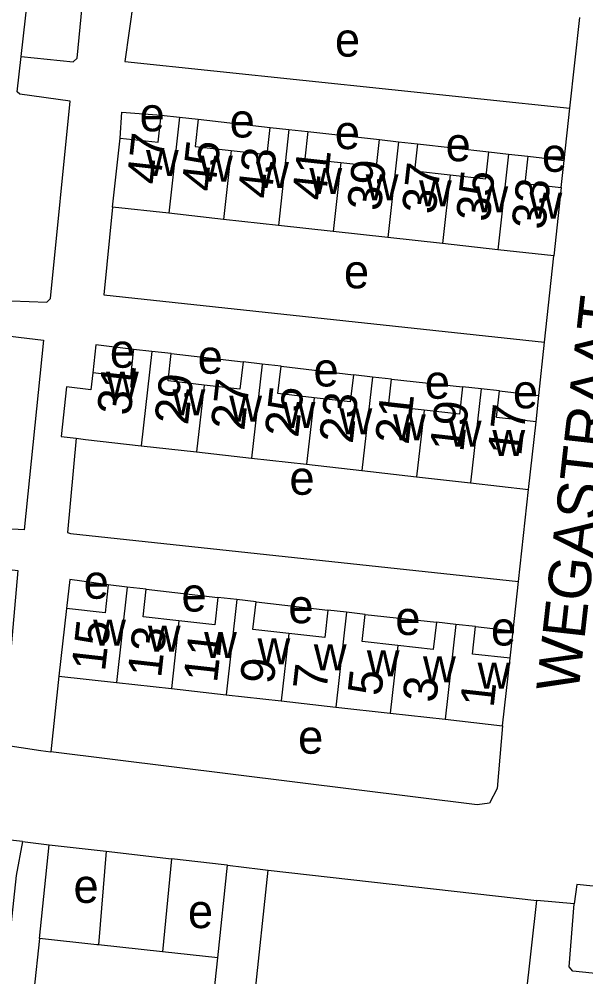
# Model space of a CAD drawing. Extents: x 161936 to 163647, y 386450 to 388633.
# Drawn here: x 162104.2 to 162171.1, y 386926.2 to 387039.2 of the extents above; entities that cross this region are included whole.
import ezdxf

# ---------------------------------------------------------------- set-up
doc = ezdxf.new("R2010")
doc.units = 0
for name, color, linetype in [('BLT_Basislijn', 7, 'Continuous'), ('BLT_Bebouwing', 7, 'Continuous'), ('BLT_Centroide', 7, 'Continuous'), ('BLT_Huisnummer', 7, 'Continuous'), ('BLT_Huisnummer_ tussenligend', 7, 'Continuous'), ('BLT_Onderverdeling_panden', 7, 'Continuous'), ('BLT_Straatnaam', 7, 'Continuous')]:
    doc.layers.add(name, color=color, linetype=linetype)

msp = doc.modelspace()

# ---------------------------------------------------------------- linework, layer by layer
at = {"layer": 'BLT_Basislijn'}
for p, q in [((162104.49, 387034.8), (162107, 387057.71)), ((162169.2, 387028.7), (162170.36, 387039.39)), ((162168.54, 387022.54), (162169.2, 387028.7)), ((162125.35, 387027.41), (162133.85, 387026.44)), ((162138.3, 387025.94), (162146.74, 387025)), ((162151.24, 387024.5), (162159.64, 387023.54)), ((162164.26, 387023.03), (162168.54, 387022.54)), ((162168.19, 387019.33), (162168.54, 387022.54)), ((162166.21, 387001.08), (162167.29, 387011.27)), ((162165.55, 386994.82), (162166.21, 387001.08)), ((162122.17, 386999.74), (162130.65, 386998.77)), ((162135.13, 386998.26), (162143.66, 386997.24)), ((162148.17, 386996.73), (162156.55, 386995.84)), ((162160.92, 386995.35), (162165.55, 386994.82)), ((162165.22, 386991.7), (162165.55, 386994.82)), ((162163.14, 386972.84), (162164.32, 386983.72)), ((162162.5, 386967.04), (162163.14, 386972.84)), ((162119.24, 386971.94), (162127.67, 386970.97)), ((162132.18, 386970.47), (162140.65, 386969.46)), ((162145.05, 386968.97), (162153.45, 386968.05)), ((162158.07, 386967.53), (162162.5, 386967.04)), ((162162.15, 386963.79), (162162.5, 386967.04)), ((162108.94, 386961.7), (162107.97, 386952.77)), ((162104.64, 386942.17), (162107.78, 386941.79)), ((162106.65, 386930.72), (162107.78, 386941.79)), ((162107.78, 386941.79), (162114.5, 386941.02)), ((162114.5, 386941.02), (162113.61, 386929.96)), ((162114.5, 386941.02), (162122.21, 386940.13)), ((162122.21, 386940.13), (162121.14, 386929.14)), ((162127.68, 386928.43), (162128.83, 386939.37)), ((162129.98, 386904.42), (162133.6, 386938.8)), ((162133.6, 386938.8), (162165.32, 386935.21)), ((162158.93, 386878.66), (162165.32, 386935.21)), ((162169.7, 386934.82), (162165.32, 386935.21))]:
    msp.add_line(p, q, dxfattribs=at)
for points in [[(162104.49, 387034.8), (162110.62, 387034.19), (162111.09, 387034.61), (162113.26, 387057.05), (162107, 387057.71)], [(162118.23, 387045.13), (162116.72, 387034.23), (162169.2, 387028.7)], [(162100.86, 387002.08), (162101.23, 387006.06), (162107.49, 387005.81), (162107.94, 387006.25), (162110.26, 387029.55), (162104.33, 387030.37), (162103.99, 387030.63), (162104.49, 387034.8)], [(162116.15, 387025.18), (162116.35, 387028.25), (162120.99, 387027.9)], [(162115.25, 387017.04), (162114.23, 387006.69), (162166.21, 387001.08)], [(162100.86, 387002.08), (162107.11, 387001.35), (162104.85, 386978.94), (162098.32, 386979.32)], [(162117.73, 387000.24), (162113.3, 387000.77), (162112.94, 386997.48)], [(162110.98, 386989.75), (162109.93, 386978.64), (162110.28, 386978.52), (162163.14, 386972.84)], [(162098.32, 386979.32), (162097.93, 386976.3), (162098.11, 386974.84), (162104.09, 386974.14), (162102.82, 386959.81), (162102.54, 386959.54), (162096.93, 386959.27), (162095.56, 386957.68), (162095.57, 386955.86), (162096.99, 386954.4), (162106.81, 386952.91), (162107.97, 386952.77)], [(162114.75, 386972.44), (162110.21, 386973.1), (162109.83, 386969.66)], [(162161.26, 386955.84), (162160.63, 386948.43), (162159.71, 386946.68), (162158.26, 386946.48), (162107.97, 386952.77)], [(162104.64, 386942.17), (162099.58, 386942.71), (162094.86, 386942.72), (162093.54, 386940.81), (162093.82, 386938.99), (162095.08, 386937.85), (162100.14, 386937.01), (162095.46, 386895.1), (162095.15, 386893.82), (162088.65, 386894.34), (162087.76, 386886.76), (162097.96, 386885.62)], [(162104.64, 386942.17), (162103.88, 386938.14), (162099.93, 386901.28), (162097.96, 386885.62)], [(162128.83, 386939.37), (162128.41, 386939.42), (162122.21, 386940.13)], [(162128.83, 386939.37), (162132.66, 386938.91), (162133.6, 386938.8)], [(162192.34, 386934.81), (162170.04, 386937.09), (162169.7, 386934.82)], [(162192.34, 386934.81), (162191.25, 386924.61), (162169.56, 386926.87), (162169.13, 386927.4), (162169.7, 386934.82)]]:
    msp.add_lwpolyline(points, dxfattribs=at)
at = {"layer": 'BLT_Bebouwing'}
for p, q in [((162120.99, 387027.9), (162123.17, 387027.65)), ((162115.25, 387017.04), (162116.15, 387025.18)), ((162168.19, 387019.33), (162167.29, 387011.27)), ((162121.91, 387016.3), (162115.25, 387017.04)), ((162128.34, 387015.59), (162121.91, 387016.3)), ((162134.82, 387014.87), (162128.34, 387015.59)), ((162141.27, 387014.16), (162134.82, 387014.87)), ((162147.73, 387013.44), (162141.27, 387014.16)), ((162154.18, 387012.72), (162147.73, 387013.44)), ((162160.7, 387012), (162154.18, 387012.72)), ((162167.29, 387011.27), (162160.7, 387012)), ((162119.89, 387000), (162117.73, 387000.24)), ((162112.94, 386997.48), (162112.71, 386995.49)), ((162112.71, 386995.49), (162109.84, 386995.82)), ((162158.74, 386995.59), (162156.55, 386995.84)), ((162160.92, 386995.35), (162158.74, 386995.59)), ((162164.32, 386983.72), (162165.22, 386991.7)), ((162110.98, 386989.75), (162112.05, 386989.62)), ((162112.05, 386989.62), (162118.63, 386988.88)), ((162118.63, 386988.88), (162125.15, 386988.14)), ((162125.15, 386988.14), (162131.63, 386987.41)), ((162131.63, 386987.41), (162138.14, 386986.68)), ((162138.14, 386986.68), (162144.67, 386985.94)), ((162144.67, 386985.94), (162151.11, 386985.21)), ((162151.11, 386985.21), (162157.48, 386984.49)), ((162157.48, 386984.49), (162164.32, 386983.72)), ((162116.99, 386972.19), (162114.75, 386972.44)), ((162109.83, 386969.66), (162108.94, 386961.7)), ((162161.26, 386955.84), (162162.15, 386963.79)), ((162108.94, 386961.7), (162115.74, 386960.94)), ((162115.74, 386960.94), (162122.2, 386960.21)), ((162122.2, 386960.21), (162128.67, 386959.49)), ((162128.67, 386959.49), (162135.16, 386958.76)), ((162135.16, 386958.76), (162141.6, 386958.04)), ((162141.6, 386958.04), (162148, 386957.33)), ((162148, 386957.33), (162154.51, 386956.6)), ((162154.51, 386956.6), (162161.26, 386955.84)), ((162121.14, 386929.14), (162113.61, 386929.96)), ((162127.68, 386928.43), (162121.14, 386929.14))]:
    msp.add_line(p, q, dxfattribs=at)
for points in [[(162116.15, 387025.18), (162120.63, 387024.68), (162120.99, 387027.9)], [(162123.17, 387027.65), (162125.35, 387027.41)], [(162125.35, 387027.41), (162124.99, 387024.19), (162129.24, 387023.72)], [(162129.24, 387023.72), (162133.49, 387023.25), (162133.85, 387026.44)], [(162133.85, 387026.44), (162136.07, 387026.19)], [(162136.07, 387026.19), (162138.3, 387025.94)], [(162138.3, 387025.94), (162137.94, 387022.74), (162142.17, 387022.28)], [(162142.17, 387022.28), (162146.39, 387021.81), (162146.74, 387025)], [(162146.74, 387025), (162148.99, 387024.75)], [(162148.99, 387024.75), (162151.24, 387024.5)], [(162151.24, 387024.5), (162150.88, 387021.32), (162155.09, 387020.86)], [(162155.09, 387020.86), (162159.29, 387020.39), (162159.64, 387023.54)], [(162159.64, 387023.54), (162161.95, 387023.29)], [(162161.95, 387023.29), (162164.26, 387023.03)], [(162164.26, 387023.03), (162163.9, 387019.81), (162168.19, 387019.33)], [(162117.73, 387000.24), (162117.7, 387000), (162117.36, 386996.98), (162112.94, 386997.48)], [(162122.17, 386999.74), (162119.89, 387000)], [(162126.05, 386996.04), (162121.81, 386996.52), (162122.17, 386999.74)], [(162130.65, 386998.77), (162130.28, 386995.56), (162126.05, 386996.04)], [(162132.89, 386998.51), (162130.65, 386998.77)], [(162135.13, 386998.26), (162132.89, 386998.51)], [(162139.03, 386994.54), (162134.76, 386995.02), (162135.13, 386998.26)], [(162143.66, 386997.24), (162143.3, 386994.05), (162139.03, 386994.54)], [(162145.92, 386996.98), (162143.66, 386997.24)], [(162148.17, 386996.73), (162145.92, 386996.98)], [(162152, 386993.08), (162147.82, 386993.55), (162148.17, 386996.73)], [(162109.84, 386995.82), (162109.18, 386989.95), (162110.98, 386989.75)], [(162156.55, 386995.84), (162156.19, 386992.6), (162152, 386993.08)], [(162165.22, 386991.7), (162160.56, 386992.22), (162160.92, 386995.35)], [(162114.75, 386972.44), (162114.38, 386969.15), (162109.83, 386969.66)], [(162119.24, 386971.94), (162116.99, 386972.19)], [(162123.09, 386968.22), (162118.88, 386968.69), (162119.24, 386971.94)], [(162127.67, 386970.97), (162127.31, 386967.74), (162123.09, 386968.22)], [(162129.93, 386970.72), (162127.67, 386970.97)], [(162132.18, 386970.47), (162129.93, 386970.72)], [(162136.05, 386966.71), (162131.81, 386967.18), (162132.18, 386970.47)], [(162140.65, 386969.46), (162140.29, 386966.23), (162136.05, 386966.71)], [(162142.85, 386969.22), (162140.65, 386969.46)], [(162145.05, 386968.97), (162142.85, 386969.22)], [(162148.89, 386965.31), (162144.69, 386965.78), (162145.05, 386968.97)], [(162153.45, 386968.05), (162153.09, 386964.84), (162148.89, 386965.31)], [(162155.76, 386967.79), (162153.45, 386968.05)], [(162158.07, 386967.53), (162155.76, 386967.79)], [(162162.15, 386963.79), (162157.71, 386964.28), (162158.07, 386967.53)], [(162106.65, 386930.72), (162104.63, 386912.06), (162125.66, 386909.78)], [(162113.61, 386929.96), (162113.4, 386929.98), (162106.65, 386930.72)], [(162125.66, 386909.78), (162126.17, 386914.5), (162125.03, 386914.63), (162125.48, 386918.79), (162124.09, 386918.94), (162124.52, 386922.88), (162127.05, 386922.61), (162127.68, 386928.43)]]:
    msp.add_lwpolyline(points, dxfattribs=at)
at = {"layer": 'BLT_Onderverdeling_panden'}
for p, q in [((162123.17, 387027.65), (162121.91, 387016.3)), ((162136.07, 387026.19), (162134.82, 387014.87)), ((162148.99, 387024.75), (162147.73, 387013.44)), ((162129.24, 387023.72), (162128.34, 387015.59)), ((162161.95, 387023.29), (162160.7, 387012)), ((162142.17, 387022.28), (162141.27, 387014.16)), ((162155.09, 387020.86), (162154.18, 387012.72)), ((162119.89, 387000), (162118.63, 386988.88)), ((162132.89, 386998.51), (162131.63, 386987.41)), ((162145.92, 386996.98), (162144.67, 386985.94)), ((162126.05, 386996.04), (162125.15, 386988.14)), ((162158.74, 386995.59), (162157.48, 386984.49)), ((162139.03, 386994.54), (162138.14, 386986.68)), ((162152, 386993.08), (162151.11, 386985.21)), ((162116.99, 386972.19), (162115.74, 386960.94)), ((162129.93, 386970.72), (162128.67, 386959.49)), ((162142.85, 386969.22), (162141.6, 386958.04)), ((162123.09, 386968.22), (162122.2, 386960.21)), ((162155.76, 386967.79), (162154.51, 386956.6)), ((162136.05, 386966.71), (162135.16, 386958.76)), ((162148.89, 386965.31), (162148, 386957.33))]:
    msp.add_line(p, q, dxfattribs=at)

# ---------------------------------------------------------------- texts
at = {"layer": 'BLT_Centroide'}
for s, p in [('e', (162141.49, 387034.8)), ('e', (162118.45, 387025.98)), ('e', (162129.07, 387025.25)), ('e', (162141.47, 387023.88)), ('e', (162154.54, 387022.45)), ('w', (162119.2, 387020.72)), ('e', (162165.9, 387021.2)), ('w', (162125.58, 387020.02)), ('w', (162132.2, 387019.28)), ('w', (162138.48, 387018.58)), ('w', (162145.12, 387017.83)), ('w', (162151.41, 387017.14)), ('w', (162158.06, 387016.41)), ('w', (162164.44, 387015.67)), ('e', (162142.55, 387007.45)), ('e', (162114.94, 386998.08)), ('e', (162125.3, 386997.37)), ('e', (162138.96, 386995.87)), ('w', (162114.49, 386994.56)), ('e', (162152.09, 386994.42)), ('e', (162162.48, 386993.29)), ('w', (162122.34, 386992.47)), ('w', (162129.02, 386991.7)), ('w', (162135.33, 386990.98)), ('w', (162142.03, 386990.22)), ('w', (162148.34, 386989.52)), ('w', (162154.92, 386988.77)), ('w', (162160.06, 386987.65)), ('e', (162136.12, 386983.09)), ('e', (162111.86, 386970.82)), ('e', (162123.39, 386969.31)), ('e', (162136, 386967.93)), ('e', (162148.61, 386966.54)), ('w', (162112.97, 386965.28)), ('e', (162159.89, 386965.3)), ('w', (162119.42, 386964.58)), ('w', (162126.06, 386963.83)), ('w', (162132.36, 386963.09)), ('w', (162139, 386962.36)), ('w', (162145.25, 386961.67)), ('w', (162151.88, 386960.94)), ('w', (162158.33, 386960.19)), ('e', (162137.14, 386952.53)), ('e', (162110.65, 386934.93)), ('e', (162124.15, 386931.95))]:
    msp.add_text(s, height=4, dxfattribs=at).set_placement(p)
at = {"layer": 'BLT_Huisnummer'}
for s, rotation, p in [('47', 83.6648, (162120.88, 387019.6)), ('41', 83.6681, (162140.38, 387017.72)), ('37', 83.6643, (162153.33, 387016.1)), ('33', 83.6715, (162166.27, 387014.28)), ('31', 83.5507, (162117.38, 386992.35)), ('25', 83.5454, (162137.15, 386989.75)), ('21', 83.5545, (162150.17, 386988.93)), ('17', 83.5503, (162163.45, 386987.58)), ('15', 83.6182, (162114.37, 386962.16)), ('9', 83.6232, (162134.25, 386960.65)), ('5', 83.6222, (162146.94, 386959.26)), ('1', 83.6139, (162160.2, 386957.89))]:
    msp.add_text(s, height=4, rotation=rotation, dxfattribs=at).set_placement(p)
at = {"layer": 'BLT_Huisnummer_ tussenligend'}
for s, rotation, p in [('45', 83.6681, (162127.34, 387018.77)), ('43', 83.6681, (162133.98, 387017.93)), ('39', 83.6643, (162146.88, 387016.48)), ('35', 83.6715, (162159.72, 387015.21)), ('29', 83.5454, (162124.15, 386991.24)), ('27', 83.5454, (162130.79, 386990.58)), ('23', 83.5545, (162143.58, 386989.04)), ('19', 83.5503, (162156.63, 386988.05)), ('13', 83.6232, (162120.98, 386961.4)), ('11', 83.6232, (162127.58, 386960.82)), ('7', 83.6222, (162140.49, 386959.9)), ('3', 83.6139, (162153.42, 386958.47))]:
    msp.add_text(s, height=4, rotation=rotation, dxfattribs=at).set_placement(p)
at = {"layer": 'BLT_Straatnaam'}
msp.add_text('WEGASTRAAT', height=5, rotation=83.5874, dxfattribs=at).set_placement((162170.2, 386959.66))

doc.saveas('drawing.dxf')
